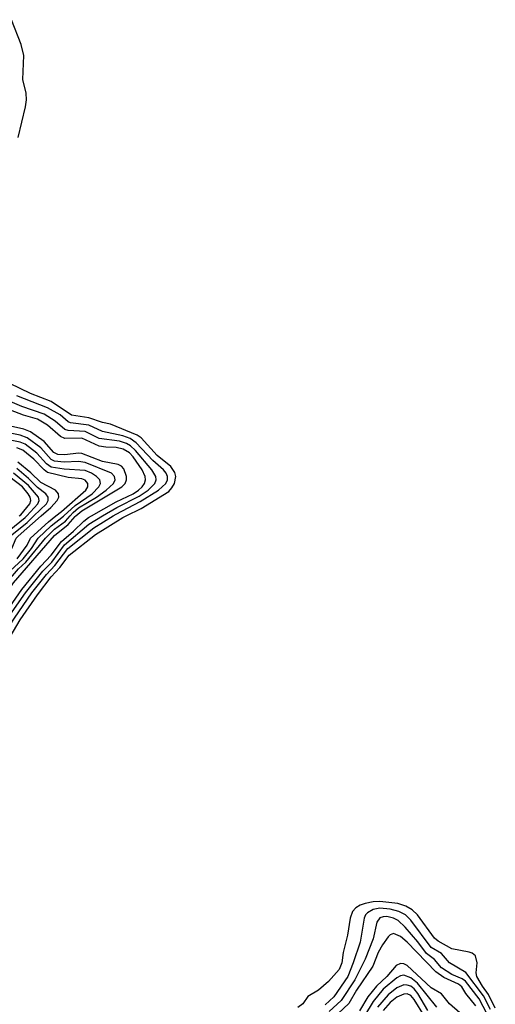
# Model space of a CAD drawing. Header units: inches. Extents: x 501365 to 657855, y 482276 to 547543.
# Tile 791 of 957: x 610787 to 613564, y 537147 to 542899. Entities that reach past the tile are written whole.
import ezdxf

# ---------------------------------------------------------------- set-up
doc = ezdxf.new("R2010")
doc.units = ezdxf.units.IN
doc.header["$MEASUREMENT"] = 0
doc.layers.add('A6513', color=7, linetype='Continuous')
doc.layers.add('A6514', color=7, linetype='Continuous')

msp = doc.modelspace()

# ---------------------------------------------------------------- linework, layer by layer
at = {"layer": 'A6513', "color": 5}
for points, elevation in [([(610000, 539077.6), (610010, 539108.7), (610030, 539129.1), (610050, 539131.2), (610070, 539121.1), (610130, 539067.9), (610162.3, 539030), (610204.8, 538964.8), (610270, 538902.3), (610290, 538896.4), (610310, 538899.1), (610430, 538934.5), (610490, 538971.8), (610549, 539030), (610612.1, 539150), (610642.3, 539230), (610756.3, 539403.7), (610858, 539550), (610942.5, 539657.5), (610992.6, 539710), (611067.5, 539810), (611219.6, 539930), (611332.8, 540000)], 3040), ([(610000, 539490.5), (610050, 539451.5), (610137.1, 539330), (610210, 539253.2), (610250, 539175.8), (610322.7, 539102.7), (610350, 539087), (610370, 539085.2), (610390, 539089.8), (610410, 539101.5), (610430, 539123.6), (610517.6, 539290), (610613.4, 539410), (610750, 539610), (610990, 539886.4), (611070, 539950), (611110, 539996.7), (611114, 540000)], 3120), ([(610000, 539617), (610071.6, 539571.6), (610098.8, 539538.8), (610149.5, 539429.5), (610204, 539350), (610303.3, 539243.3), (610350, 539218.3), (610370, 539218.5), (610390, 539232.2), (610430, 539278.8), (610534.7, 539430), (610590, 539493.6), (610671.7, 539610), (610730, 539677.9), (610806.1, 539750), (610856.3, 539810), (610894.7, 539870), (610970, 539941.2), (611042.1, 539997.9), (611044.4, 540000)], 3160), ([(610000, 539786.8), (610070, 539746.8), (610159.3, 539719.3), (610190, 539702.9), (610203.3, 539683.3), (610230, 539561.8), (610250, 539511.2), (610290, 539463.9), (610310, 539451.4), (610330, 539449), (610350, 539461.2), (610422.6, 539537.4), (610510, 539596.1), (610538.7, 539621.3), (610601.9, 539690), (610683.3, 539790), (610741.6, 539890), (610830, 539961.4), (610870, 540000)], 3240), ([(610000, 538963.2), (610030, 539006.3), (610070, 539026.8), (610090, 539022.9), (610110, 539009.6), (610182.3, 538922.3), (610247.4, 538867.4), (610270, 538855.6), (610290, 538854.1), (610310, 538858.9), (610381.4, 538890), (610437.1, 538903), (610523, 538957), (610575.2, 539004.8), (610639.1, 539120.9), (610670, 539193.7), (610790, 539393.7), (610890, 539539.3), (610970, 539643.7), (611021.5, 539698.5), (611076.3, 539770), (611230, 539891.5), (611388.7, 539990), (611408.7, 540000)], 3020), ([(610000, 539241.7), (610010, 539250.1), (610030, 539247.5), (610070, 539219.7), (610144.5, 539110), (610184.1, 539064.1), (610235.5, 538990), (610270, 538955), (610290, 538945.2), (610330, 538943.7), (610430, 538970.4), (610470, 538994.6), (610515.2, 539044.8), (610571.7, 539150), (610600.4, 539230), (610622, 539270), (610821.4, 539550), (610922.5, 539677.5), (610973.5, 539730), (611048.6, 539831.4), (611190, 539952.1), (611270.3, 540000)], 3060), ([(610000, 539557.9), (610066.4, 539506.4), (610090, 539474.4), (610148.8, 539370), (610234.1, 539274.1), (610270, 539215.2), (610350, 539151.4), (610371.7, 539148.3), (610390, 539157.7), (610404.5, 539175.5), (610491.9, 539308.1), (610555.9, 539390), (610710.2, 539610), (610780.5, 539690), (610822.3, 539730), (610938, 539870), (610990, 539922.4), (611053.4, 539970), (611080.8, 540000)], 3140), ([(610000, 539747), (610010, 539739.9), (610068.7, 539708.7), (610131.9, 539691.9), (610158.3, 539678.3), (610177.4, 539650), (610212.9, 539512.9), (610230, 539476.3), (610279.7, 539419.7), (610310, 539400.6), (610330, 539397.1), (610350, 539405.1), (610390, 539460.6), (610430, 539502.5), (610539, 539581), (610590, 539642), (610650, 539699), (610726, 539790), (610739.9, 539810), (610766.8, 539870), (610777.5, 539882.5), (610911.9, 540000)], 3220), ([(610000, 539822.5), (610010, 539814.7), (610090, 539774.3), (610212.8, 539730), (610230.5, 539710), (610252.7, 539592.7), (610269, 539549), (610290, 539523.2), (610310, 539508.3), (610330, 539505.4), (610350, 539515.5), (610412.7, 539567.3), (610530.9, 539649.1), (610580.6, 539710), (610621.2, 539790), (610683.1, 539870), (610724.6, 539915.3), (610818.4, 539990), (610827.6, 540000)], 3260), ([(610672.1, 539387.9), (610799.1, 539570), (610910, 539705.8), (610969.7, 539770.3), (611030, 539850.2), (611101.5, 539910), (611161.1, 539970), (611188.3, 539990), (611205.9, 540000)], 3080), ([(610771.6, 539750), (610830, 539829.1), (610850.6, 539870), (610954.4, 539965.6), (610998.1, 540000)], 3180), ([(613564.2, 537124.2), (613525, 537205), (613490, 537252.2), (613457.3, 537310), (613452.9, 537330), (613458.8, 537390), (613449.4, 537429.4), (613430, 537446.3), (613412.2, 537452.2), (613310, 537471.7), (613230, 537515.6), (613210, 537533.4), (613109.1, 537669.1), (613079.1, 537699.1), (613040.9, 537720.9), (612995.6, 537735.6), (612890, 537747.2), (612850, 537744.9), (612804.3, 537735.7), (612774.3, 537725.7), (612749, 537711), (612731, 537690), (612716, 537650), (612701.2, 537550), (612676.3, 537450), (612668.3, 537390), (612652.3, 537350), (612590, 537280.8), (612531.2, 537230), (612470, 537192.3), (612440.9, 537150), (612412, 537128)], 3020), ([(613535.8, 537115.8), (613495.6, 537195.6), (613392.6, 537332.6), (613296.2, 537390), (613250, 537443.1), (613190, 537478.4), (613070, 537638.9), (613038.9, 537670), (612999.9, 537690), (612950, 537702.3), (612890, 537708.5), (612850, 537701.2), (612817.9, 537682.1), (612806.7, 537670), (612798, 537650), (612774.6, 537510), (612734.8, 537390), (612702.6, 537310), (612622, 537190), (612570, 537143.6)], 3040), ([(613516.6, 537090), (613470, 537179.6), (613390, 537282.2), (613370, 537296.4), (613310, 537320.3), (613250, 537359.5), (613208.3, 537408.2), (613163.3, 537443.3), (613111.8, 537511.8), (613036.9, 537596.9), (612996.1, 537636.1), (612970, 537650.8), (612930, 537659.9), (612910, 537658.9), (612890, 537651.7), (612872.9, 537627.1), (612851.2, 537530), (612804.3, 537410), (612743.9, 537290), (612664.4, 537170), (612594.7, 537105.3)], 3060), ([(613450, 537139.1), (613391.9, 537210), (613368.9, 537250), (613350, 537264.9), (613264.2, 537304.2), (613216, 537336), (613050, 537509.3), (613010, 537542.6), (612970, 537560.7), (612950, 537553.6), (612938.1, 537541.9), (612904.9, 537495.1), (612880.1, 537450), (612848.5, 537370), (612753.9, 537230), (612708.1, 537151.9), (612616.3, 537063.7)], 3080), ([(613357.4, 537097.4), (613296.8, 537150), (613250, 537208.3), (613190, 537244), (613050, 537373.6), (613030, 537383.8), (613010, 537386.2), (612985.7, 537374.3), (612930.4, 537310), (612870, 537252.1), (612820.4, 537190), (612771, 537109)], 3120), ([(613222.6, 537130), (613110, 537271.2), (613070, 537301.2), (613030, 537316.4), (613010, 537312.6), (612990, 537301.2), (612910, 537234.8), (612850, 537163.6), (612799.6, 537080.4)], 3140), ([(613170, 537110.7), (613112.6, 537210), (613090, 537238), (613070, 537252.3), (613050, 537259.8), (613030, 537260.7), (612990, 537243.2), (612937.7, 537202.3), (612876, 537130)], 3160), ([(613150, 537078.6), (613090, 537174.7), (613070, 537198.4), (613050, 537207.6), (613030, 537206.6), (612990, 537189.1), (612950, 537157), (612908.9, 537110)], 3180)]:
    msp.add_lwpolyline(points, dxfattribs=dict(at, elevation=elevation))
at = {"layer": 'A6514', "color": 5}
for points, elevation in [([(610778.5, 542210), (610821, 542390), (610826.7, 542430), (610824.3, 542470), (610805.3, 542550), (610810, 542690), (610794.7, 542754.7), (610738.8, 542898.8)], 3020), ([(610784.6, 540000), (610793.1, 540006.9), (610845.1, 540070), (610851.3, 540090), (610848.1, 540110), (610837, 540130), (610802.4, 540170), (610730, 540227), (610610, 540281.6), (610430, 540348), (610372.8, 540390), (610290, 540487.5), (610262, 540530), (610245.7, 540570), (610229.8, 540670), (610210, 540693.7), (610130.4, 540730.4), (610085.5, 540770), (610045.3, 540830), (610011, 540930), (610008.3, 541050), (610000, 541101.3)], 3280), ([(611408.7, 540000), (611496.2, 540043.8), (611657.1, 540142.9), (611675.9, 540164.1), (611690, 540190), (611698.7, 540230), (611693.3, 540253.3), (611669.5, 540289.5), (611590, 540353.8), (611495.4, 540455.4), (611472.7, 540472.7), (611316.8, 540536.8), (611270, 540545.9), (611190, 540573.5), (611090, 540587.7), (610970, 540669), (610850, 540714.5), (610730, 540774.5)], 3020), ([(611270.3, 540000), (611354.1, 540050), (611484.5, 540115.5), (611536.3, 540150), (611575.3, 540190), (611582.9, 540210), (611582.7, 540230), (611558.7, 540270), (611462.7, 540382.7), (611433.4, 540410), (611410, 540423.8), (611370, 540436.3), (611251.4, 540451.4), (611170, 540492.4), (611070, 540499), (611050, 540504.9), (610994.5, 540554.5), (610930, 540595.1), (610799.9, 540639.9), (610690, 540686.7)], 3060), ([(611332.8, 540000), (611350, 540010.6), (611490, 540083.6), (611597.2, 540150), (611639.8, 540190), (611649, 540210), (611649.9, 540230), (611642.5, 540250), (611627.1, 540270), (611563.3, 540323.3), (611467.7, 540427.7), (611432.8, 540452.8), (611390, 540468.4), (611270, 540493.4), (611190, 540530.2), (611083.1, 540543.1), (611069, 540549), (611022.2, 540590), (610950, 540632), (610770, 540701.3)], 3040), ([(611205.9, 540000), (611350, 540082), (611449.6, 540130), (611479.8, 540150), (611501.3, 540170), (611514.7, 540190), (611520.8, 540210), (611520.2, 540230), (611501.5, 540270), (611450, 540345.7), (611428.2, 540368.2), (611391.8, 540390), (611350, 540399.1), (611290, 540401.6), (611250, 540408.3), (611150, 540453.3), (611050, 540452.3), (611024.2, 540464.2), (610950, 540529.7), (610890, 540564.3), (610809.2, 540589.2), (610645.4, 540650)], 3080), ([(611114, 540000), (611150, 540030), (611383.7, 540170), (611402.5, 540190), (611410.5, 540210), (611410.8, 540230), (611394.7, 540274.7), (611380.9, 540290), (611361, 540301), (611270, 540318.6), (611150, 540364.1), (611130, 540366.5), (611050, 540357.6), (611010, 540358.6), (610986.8, 540370), (610930, 540434.1), (610850, 540491.6), (610810, 540507), (610670, 540538.2)], 3120), ([(611080.8, 540000), (611099.5, 540020.5), (611130, 540046.5), (611235, 540110), (611291.7, 540150), (611334.2, 540190), (611343.7, 540210), (611340.1, 540230), (611322.5, 540250), (611170, 540312), (611130, 540318.9), (611045.5, 540314.5), (610990, 540319.6), (610969.7, 540330), (610910, 540397.5), (610830, 540457.1), (610790, 540470.8), (610670, 540495.8)], 3140), ([(611044.4, 540000), (611110, 540061.6), (611209.1, 540130), (611249.3, 540170), (611259, 540190), (611254.6, 540210), (611235.4, 540230), (611206.5, 540250), (611170, 540266.2), (611046.6, 540273.4), (610970, 540285.4), (610943.7, 540303.7), (610887.2, 540367.2), (610819.6, 540419.6), (610790, 540431.7), (610689.7, 540449.7)], 3160), ([(610998.1, 540000), (611030, 540025), (611172.8, 540150), (611184.3, 540170), (611184.5, 540190), (611169.3, 540209.3), (611150, 540217.5), (611070, 540224.7), (610950, 540254.2), (610929.2, 540269.1), (610870, 540332.3), (610804.6, 540384.6), (610770, 540397.3)], 3180), ([(610870, 540000), (610942.5, 540070), (610952.5, 540090), (610953.2, 540110), (610940.3, 540130), (610890, 540166.9), (610839, 540219), (610770, 540276.3)], 3240), ([(610911.9, 540000), (610969.1, 540050), (611005.2, 540090), (611014.8, 540110), (611012.4, 540130), (610995.6, 540150), (610910, 540194.4), (610851.4, 540251.4), (610775, 540315)], 3220), ([(610827.6, 540000), (610892.1, 540070), (610900.2, 540090), (610895.8, 540110), (610837.5, 540177.5), (610750, 540250)], 3260)]:
    msp.add_lwpolyline(points, dxfattribs=dict(at, elevation=elevation))

doc.saveas('drawing.dxf')
